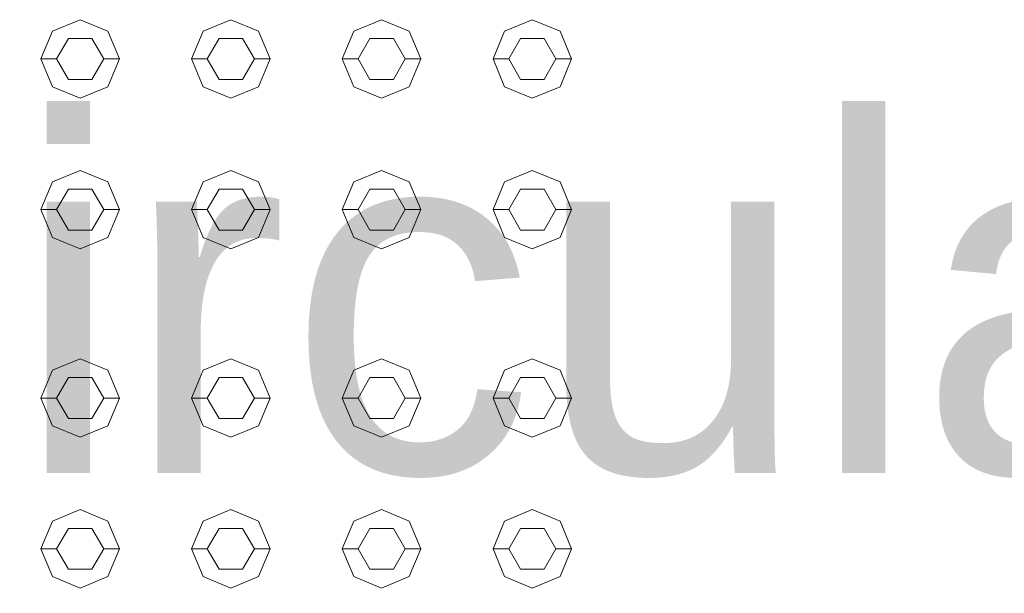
# Model space of a CAD drawing. Header units: millimetres. Extents: x 321 to 585, y -277 to 9.
# Tile 857 of 1056: x 353.163 to 353.79, y -19.491 to -19.125. Entities that reach past the tile are written whole.
import ezdxf

# ---------------------------------------------------------------- set-up
doc = ezdxf.new("R2010")
doc.units = ezdxf.units.MM
doc.header["$MEASUREMENT"] = 0
doc.linetypes.add('NULL', pattern=[0])
doc.layers.add('Ambiente-Textos', color=251, linetype='Continuous', lineweight=5)
doc.layers.add('IFC-Elemento construtivo genérico-Contorno', color=253, linetype='Continuous', lineweight=5)
doc.styles.add('Arial', font='arial.ttf')

msp = doc.modelspace()

# ---------------------------------------------------------------- linework, layer by layer
at = {"layer": 'IFC-Elemento construtivo genérico-Contorno', "lineweight": 5}
for p, q in [((353.18346, -19.13245), (353.20113, -19.12514)), ((353.18346, -19.13245), (353.20113, -19.12514)), ((353.20113, -19.12514), (353.21881, -19.13245)), ((353.20113, -19.12514), (353.21881, -19.13245)), ((353.27946, -19.13245), (353.29713, -19.12514)), ((353.27946, -19.13245), (353.29713, -19.12514)), ((353.29713, -19.12514), (353.31481, -19.13245)), ((353.29713, -19.12514), (353.31481, -19.13245)), ((353.37546, -19.13245), (353.39313, -19.12514)), ((353.37546, -19.13245), (353.39313, -19.12514)), ((353.39313, -19.12514), (353.41081, -19.13245)), ((353.39313, -19.12514), (353.41081, -19.13245)), ((353.47146, -19.13245), (353.48913, -19.12514)), ((353.47146, -19.13245), (353.48913, -19.12514)), ((353.48913, -19.12514), (353.50681, -19.13245)), ((353.48913, -19.12514), (353.50681, -19.13245)), ((353.17613, -19.15014), (353.18346, -19.13245)), ((353.17613, -19.15014), (353.18346, -19.13245)), ((353.21881, -19.13245), (353.22613, -19.15014)), ((353.21881, -19.13245), (353.22613, -19.15014)), ((353.27213, -19.15014), (353.27946, -19.13245)), ((353.27213, -19.15014), (353.27946, -19.13245)), ((353.31481, -19.13245), (353.32213, -19.15014)), ((353.31481, -19.13245), (353.32213, -19.15014)), ((353.36813, -19.15014), (353.37546, -19.13245)), ((353.36813, -19.15014), (353.37546, -19.13245)), ((353.41081, -19.13245), (353.41813, -19.15014)), ((353.41081, -19.13245), (353.41813, -19.15014)), ((353.46413, -19.15014), (353.47146, -19.13245)), ((353.46413, -19.15014), (353.47146, -19.13245)), ((353.50681, -19.13245), (353.51413, -19.15014)), ((353.50681, -19.13245), (353.51413, -19.15014)), ((353.18613, -19.15014), (353.19363, -19.13714)), ((353.18613, -19.15014), (353.19363, -19.13714)), ((353.19363, -19.13714), (353.20863, -19.13714)), ((353.19363, -19.13714), (353.20863, -19.13714)), ((353.20863, -19.13714), (353.21613, -19.15014)), ((353.20863, -19.13714), (353.21613, -19.15014)), ((353.28213, -19.15014), (353.28963, -19.13714)), ((353.28213, -19.15014), (353.28963, -19.13714)), ((353.28963, -19.13714), (353.30463, -19.13714)), ((353.28963, -19.13714), (353.30463, -19.13714)), ((353.30463, -19.13714), (353.31213, -19.15014)), ((353.30463, -19.13714), (353.31213, -19.15014)), ((353.37813, -19.15014), (353.38563, -19.13714)), ((353.37813, -19.15014), (353.38563, -19.13714)), ((353.38563, -19.13714), (353.40063, -19.13714)), ((353.38563, -19.13714), (353.40063, -19.13714)), ((353.40063, -19.13714), (353.40813, -19.15014)), ((353.40063, -19.13714), (353.40813, -19.15014)), ((353.47413, -19.15014), (353.48163, -19.13714)), ((353.47413, -19.15014), (353.48163, -19.13714)), ((353.48163, -19.13714), (353.49663, -19.13714)), ((353.48163, -19.13714), (353.49663, -19.13714)), ((353.49663, -19.13714), (353.50413, -19.15014)), ((353.49663, -19.13714), (353.50413, -19.15014)), ((353.17613, -19.15014), (353.18613, -19.15014)), ((353.17613, -19.15014), (353.18346, -19.16781)), ((353.17613, -19.15014), (353.18613, -19.15014)), ((353.17613, -19.15014), (353.18346, -19.16781)), ((353.18613, -19.15014), (353.19363, -19.16313)), ((353.18613, -19.15014), (353.19363, -19.16313)), ((353.20863, -19.16313), (353.21613, -19.15014)), ((353.20863, -19.16313), (353.21613, -19.15014)), ((353.21613, -19.15014), (353.22613, -19.15014)), ((353.21613, -19.15014), (353.22613, -19.15014)), ((353.21881, -19.16781), (353.22613, -19.15014)), ((353.21881, -19.16781), (353.22613, -19.15014)), ((353.27213, -19.15014), (353.28213, -19.15014)), ((353.27213, -19.15014), (353.27946, -19.16781)), ((353.27213, -19.15014), (353.28213, -19.15014)), ((353.27213, -19.15014), (353.27946, -19.16781)), ((353.28213, -19.15014), (353.28963, -19.16313)), ((353.28213, -19.15014), (353.28963, -19.16313)), ((353.30463, -19.16313), (353.31213, -19.15014)), ((353.30463, -19.16313), (353.31213, -19.15014)), ((353.31213, -19.15014), (353.32213, -19.15014)), ((353.31213, -19.15014), (353.32213, -19.15014)), ((353.31481, -19.16781), (353.32213, -19.15014)), ((353.31481, -19.16781), (353.32213, -19.15014)), ((353.36813, -19.15014), (353.37813, -19.15014)), ((353.36813, -19.15014), (353.37546, -19.16781)), ((353.36813, -19.15014), (353.37813, -19.15014)), ((353.36813, -19.15014), (353.37546, -19.16781)), ((353.37813, -19.15014), (353.38563, -19.16313)), ((353.37813, -19.15014), (353.38563, -19.16313)), ((353.40063, -19.16313), (353.40813, -19.15014)), ((353.40063, -19.16313), (353.40813, -19.15014)), ((353.40813, -19.15014), (353.41813, -19.15014)), ((353.40813, -19.15014), (353.41813, -19.15014)), ((353.41081, -19.16781), (353.41813, -19.15014)), ((353.41081, -19.16781), (353.41813, -19.15014)), ((353.46413, -19.15014), (353.47413, -19.15014)), ((353.46413, -19.15014), (353.47146, -19.16781)), ((353.46413, -19.15014), (353.47413, -19.15014)), ((353.46413, -19.15014), (353.47146, -19.16781)), ((353.47413, -19.15014), (353.48163, -19.16313)), ((353.47413, -19.15014), (353.48163, -19.16313)), ((353.49663, -19.16313), (353.50413, -19.15014)), ((353.49663, -19.16313), (353.50413, -19.15014)), ((353.50413, -19.15014), (353.51413, -19.15014)), ((353.50413, -19.15014), (353.51413, -19.15014)), ((353.50681, -19.16781), (353.51413, -19.15014)), ((353.50681, -19.16781), (353.51413, -19.15014)), ((353.19363, -19.16313), (353.20863, -19.16313)), ((353.19363, -19.16313), (353.20863, -19.16313)), ((353.28963, -19.16313), (353.30463, -19.16313)), ((353.28963, -19.16313), (353.30463, -19.16313)), ((353.38563, -19.16313), (353.40063, -19.16313)), ((353.38563, -19.16313), (353.40063, -19.16313)), ((353.48163, -19.16313), (353.49663, -19.16313)), ((353.48163, -19.16313), (353.49663, -19.16313)), ((353.18346, -19.16781), (353.20113, -19.17514)), ((353.18346, -19.16781), (353.20113, -19.17514)), ((353.20113, -19.17514), (353.21881, -19.16781)), ((353.20113, -19.17514), (353.21881, -19.16781)), ((353.27946, -19.16781), (353.29713, -19.17514)), ((353.27946, -19.16781), (353.29713, -19.17514)), ((353.29713, -19.17514), (353.31481, -19.16781)), ((353.29713, -19.17514), (353.31481, -19.16781)), ((353.37546, -19.16781), (353.39313, -19.17514)), ((353.37546, -19.16781), (353.39313, -19.17514)), ((353.39313, -19.17514), (353.41081, -19.16781)), ((353.39313, -19.17514), (353.41081, -19.16781)), ((353.47146, -19.16781), (353.48913, -19.17514)), ((353.47146, -19.16781), (353.48913, -19.17514)), ((353.48913, -19.17514), (353.50681, -19.16781)), ((353.48913, -19.17514), (353.50681, -19.16781)), ((353.18346, -19.22846), (353.20113, -19.22114)), ((353.18346, -19.22846), (353.20113, -19.22114)), ((353.20113, -19.22114), (353.21881, -19.22846)), ((353.20113, -19.22114), (353.21881, -19.22846)), ((353.27946, -19.22846), (353.29713, -19.22114)), ((353.27946, -19.22846), (353.29713, -19.22114)), ((353.29713, -19.22114), (353.31481, -19.22846)), ((353.29713, -19.22114), (353.31481, -19.22846)), ((353.37546, -19.22846), (353.39313, -19.22114)), ((353.37546, -19.22846), (353.39313, -19.22114)), ((353.39313, -19.22114), (353.41081, -19.22846)), ((353.39313, -19.22114), (353.41081, -19.22846)), ((353.47146, -19.22846), (353.48913, -19.22114)), ((353.47146, -19.22846), (353.48913, -19.22114)), ((353.48913, -19.22114), (353.50681, -19.22846)), ((353.48913, -19.22114), (353.50681, -19.22846)), ((353.17613, -19.24614), (353.18346, -19.22846)), ((353.17613, -19.24614), (353.18346, -19.22846)), ((353.21881, -19.22846), (353.22613, -19.24614)), ((353.21881, -19.22846), (353.22613, -19.24614)), ((353.27213, -19.24614), (353.27946, -19.22846)), ((353.27213, -19.24614), (353.27946, -19.22846)), ((353.31481, -19.22846), (353.32213, -19.24614)), ((353.31481, -19.22846), (353.32213, -19.24614)), ((353.36813, -19.24614), (353.37546, -19.22846)), ((353.36813, -19.24614), (353.37546, -19.22846)), ((353.41081, -19.22846), (353.41813, -19.24614)), ((353.41081, -19.22846), (353.41813, -19.24614)), ((353.46413, -19.24614), (353.47146, -19.22846)), ((353.46413, -19.24614), (353.47146, -19.22846)), ((353.50681, -19.22846), (353.51413, -19.24614)), ((353.50681, -19.22846), (353.51413, -19.24614)), ((353.18613, -19.24614), (353.19363, -19.23315)), ((353.18613, -19.24614), (353.19363, -19.23315)), ((353.19363, -19.23315), (353.20863, -19.23315)), ((353.19363, -19.23315), (353.20863, -19.23315)), ((353.20863, -19.23315), (353.21613, -19.24614)), ((353.20863, -19.23315), (353.21613, -19.24614)), ((353.28213, -19.24614), (353.28963, -19.23315)), ((353.28213, -19.24614), (353.28963, -19.23315)), ((353.28963, -19.23315), (353.30463, -19.23315)), ((353.28963, -19.23315), (353.30463, -19.23315)), ((353.30463, -19.23315), (353.31213, -19.24614)), ((353.30463, -19.23315), (353.31213, -19.24614)), ((353.37813, -19.24614), (353.38563, -19.23315)), ((353.37813, -19.24614), (353.38563, -19.23315)), ((353.38563, -19.23315), (353.40063, -19.23315)), ((353.38563, -19.23315), (353.40063, -19.23315)), ((353.40063, -19.23315), (353.40813, -19.24614)), ((353.40063, -19.23315), (353.40813, -19.24614)), ((353.47413, -19.24614), (353.48163, -19.23315)), ((353.47413, -19.24614), (353.48163, -19.23315)), ((353.48163, -19.23315), (353.49663, -19.23315)), ((353.48163, -19.23315), (353.49663, -19.23315)), ((353.49663, -19.23315), (353.50413, -19.24614)), ((353.49663, -19.23315), (353.50413, -19.24614)), ((353.17613, -19.24614), (353.18613, -19.24614)), ((353.17613, -19.24614), (353.18346, -19.26381)), ((353.17613, -19.24614), (353.18613, -19.24614)), ((353.17613, -19.24614), (353.18346, -19.26381)), ((353.18613, -19.24614), (353.19363, -19.25912)), ((353.18613, -19.24614), (353.19363, -19.25912)), ((353.20863, -19.25912), (353.21613, -19.24614)), ((353.20863, -19.25912), (353.21613, -19.24614)), ((353.21613, -19.24614), (353.22613, -19.24614)), ((353.21613, -19.24614), (353.22613, -19.24614)), ((353.21881, -19.26381), (353.22613, -19.24614)), ((353.21881, -19.26381), (353.22613, -19.24614)), ((353.27213, -19.24614), (353.28213, -19.24614)), ((353.27213, -19.24614), (353.27946, -19.26381)), ((353.27213, -19.24614), (353.28213, -19.24614)), ((353.27213, -19.24614), (353.27946, -19.26381)), ((353.28213, -19.24614), (353.28963, -19.25912)), ((353.28213, -19.24614), (353.28963, -19.25912)), ((353.30463, -19.25912), (353.31213, -19.24614)), ((353.30463, -19.25912), (353.31213, -19.24614)), ((353.31213, -19.24614), (353.32213, -19.24614)), ((353.31213, -19.24614), (353.32213, -19.24614)), ((353.31481, -19.26381), (353.32213, -19.24614)), ((353.31481, -19.26381), (353.32213, -19.24614)), ((353.36813, -19.24614), (353.37813, -19.24614)), ((353.36813, -19.24614), (353.37546, -19.26381)), ((353.36813, -19.24614), (353.37813, -19.24614)), ((353.36813, -19.24614), (353.37546, -19.26381)), ((353.37813, -19.24614), (353.38563, -19.25912)), ((353.37813, -19.24614), (353.38563, -19.25912)), ((353.40063, -19.25912), (353.40813, -19.24614)), ((353.40063, -19.25912), (353.40813, -19.24614)), ((353.40813, -19.24614), (353.41813, -19.24614)), ((353.40813, -19.24614), (353.41813, -19.24614)), ((353.41081, -19.26381), (353.41813, -19.24614)), ((353.41081, -19.26381), (353.41813, -19.24614)), ((353.46413, -19.24614), (353.47413, -19.24614)), ((353.46413, -19.24614), (353.47146, -19.26381)), ((353.46413, -19.24614), (353.47413, -19.24614)), ((353.46413, -19.24614), (353.47146, -19.26381)), ((353.47413, -19.24614), (353.48163, -19.25912)), ((353.47413, -19.24614), (353.48163, -19.25912)), ((353.49663, -19.25912), (353.50413, -19.24614)), ((353.49663, -19.25912), (353.50413, -19.24614)), ((353.50413, -19.24614), (353.51413, -19.24614)), ((353.50413, -19.24614), (353.51413, -19.24614)), ((353.50681, -19.26381), (353.51413, -19.24614)), ((353.50681, -19.26381), (353.51413, -19.24614)), ((353.19363, -19.25912), (353.20863, -19.25912)), ((353.19363, -19.25912), (353.20863, -19.25912)), ((353.28963, -19.25912), (353.30463, -19.25912)), ((353.28963, -19.25912), (353.30463, -19.25912)), ((353.38563, -19.25912), (353.40063, -19.25912)), ((353.38563, -19.25912), (353.40063, -19.25912)), ((353.48163, -19.25912), (353.49663, -19.25912)), ((353.48163, -19.25912), (353.49663, -19.25912)), ((353.18346, -19.26381), (353.20113, -19.27114)), ((353.18346, -19.26381), (353.20113, -19.27114)), ((353.20113, -19.27114), (353.21881, -19.26381)), ((353.20113, -19.27114), (353.21881, -19.26381)), ((353.27946, -19.26381), (353.29713, -19.27114)), ((353.27946, -19.26381), (353.29713, -19.27114)), ((353.29713, -19.27114), (353.31481, -19.26381)), ((353.29713, -19.27114), (353.31481, -19.26381)), ((353.37546, -19.26381), (353.39313, -19.27114)), ((353.37546, -19.26381), (353.39313, -19.27114)), ((353.39313, -19.27114), (353.41081, -19.26381)), ((353.39313, -19.27114), (353.41081, -19.26381)), ((353.47146, -19.26381), (353.48913, -19.27114)), ((353.47146, -19.26381), (353.48913, -19.27114)), ((353.48913, -19.27114), (353.50681, -19.26381)), ((353.48913, -19.27114), (353.50681, -19.26381)), ((353.18346, -19.34846), (353.20113, -19.34114)), ((353.18346, -19.34846), (353.20113, -19.34114)), ((353.20113, -19.34114), (353.21881, -19.34846)), ((353.20113, -19.34114), (353.21881, -19.34846)), ((353.27946, -19.34846), (353.29713, -19.34114)), ((353.27946, -19.34846), (353.29713, -19.34114)), ((353.29713, -19.34114), (353.31481, -19.34846)), ((353.29713, -19.34114), (353.31481, -19.34846)), ((353.37546, -19.34846), (353.39313, -19.34114)), ((353.37546, -19.34846), (353.39313, -19.34114)), ((353.39313, -19.34114), (353.41081, -19.34846)), ((353.39313, -19.34114), (353.41081, -19.34846)), ((353.47146, -19.34846), (353.48913, -19.34114)), ((353.47146, -19.34846), (353.48913, -19.34114)), ((353.48913, -19.34114), (353.50681, -19.34846)), ((353.48913, -19.34114), (353.50681, -19.34846)), ((353.17613, -19.36614), (353.18346, -19.34846)), ((353.17613, -19.36614), (353.18346, -19.34846)), ((353.18613, -19.36614), (353.19363, -19.35315)), ((353.18613, -19.36614), (353.19363, -19.35315)), ((353.19363, -19.35315), (353.20863, -19.35315)), ((353.19363, -19.35315), (353.20863, -19.35315)), ((353.20863, -19.35315), (353.21613, -19.36614)), ((353.20863, -19.35315), (353.21613, -19.36614)), ((353.21881, -19.34846), (353.22613, -19.36614)), ((353.21881, -19.34846), (353.22613, -19.36614)), ((353.27213, -19.36614), (353.27946, -19.34846)), ((353.27213, -19.36614), (353.27946, -19.34846)), ((353.28213, -19.36614), (353.28963, -19.35315)), ((353.28213, -19.36614), (353.28963, -19.35315)), ((353.28963, -19.35315), (353.30463, -19.35315)), ((353.28963, -19.35315), (353.30463, -19.35315)), ((353.30463, -19.35315), (353.31213, -19.36614)), ((353.30463, -19.35315), (353.31213, -19.36614)), ((353.31481, -19.34846), (353.32213, -19.36614)), ((353.31481, -19.34846), (353.32213, -19.36614)), ((353.36813, -19.36614), (353.37546, -19.34846)), ((353.36813, -19.36614), (353.37546, -19.34846)), ((353.37813, -19.36614), (353.38563, -19.35315)), ((353.37813, -19.36614), (353.38563, -19.35315)), ((353.38563, -19.35315), (353.40063, -19.35315)), ((353.38563, -19.35315), (353.40063, -19.35315)), ((353.40063, -19.35315), (353.40813, -19.36614)), ((353.40063, -19.35315), (353.40813, -19.36614)), ((353.41081, -19.34846), (353.41813, -19.36614)), ((353.41081, -19.34846), (353.41813, -19.36614)), ((353.46413, -19.36614), (353.47146, -19.34846)), ((353.46413, -19.36614), (353.47146, -19.34846)), ((353.47413, -19.36614), (353.48163, -19.35315)), ((353.47413, -19.36614), (353.48163, -19.35315)), ((353.48163, -19.35315), (353.49663, -19.35315)), ((353.48163, -19.35315), (353.49663, -19.35315)), ((353.49663, -19.35315), (353.50413, -19.36614)), ((353.49663, -19.35315), (353.50413, -19.36614)), ((353.50681, -19.34846), (353.51413, -19.36614)), ((353.50681, -19.34846), (353.51413, -19.36614)), ((353.17613, -19.36614), (353.18613, -19.36614)), ((353.17613, -19.36614), (353.18346, -19.38381)), ((353.17613, -19.36614), (353.18613, -19.36614)), ((353.17613, -19.36614), (353.18346, -19.38381)), ((353.18613, -19.36614), (353.19363, -19.37912)), ((353.18613, -19.36614), (353.19363, -19.37912)), ((353.20863, -19.37912), (353.21613, -19.36614)), ((353.20863, -19.37912), (353.21613, -19.36614)), ((353.21613, -19.36614), (353.22613, -19.36614)), ((353.21613, -19.36614), (353.22613, -19.36614)), ((353.21881, -19.38381), (353.22613, -19.36614)), ((353.21881, -19.38381), (353.22613, -19.36614)), ((353.27213, -19.36614), (353.28213, -19.36614)), ((353.27213, -19.36614), (353.27946, -19.38381)), ((353.27213, -19.36614), (353.28213, -19.36614)), ((353.27213, -19.36614), (353.27946, -19.38381)), ((353.28213, -19.36614), (353.28963, -19.37912)), ((353.28213, -19.36614), (353.28963, -19.37912)), ((353.30463, -19.37912), (353.31213, -19.36614)), ((353.30463, -19.37912), (353.31213, -19.36614)), ((353.31213, -19.36614), (353.32213, -19.36614)), ((353.31213, -19.36614), (353.32213, -19.36614)), ((353.31481, -19.38381), (353.32213, -19.36614)), ((353.31481, -19.38381), (353.32213, -19.36614)), ((353.36813, -19.36614), (353.37813, -19.36614)), ((353.36813, -19.36614), (353.37546, -19.38381)), ((353.36813, -19.36614), (353.37813, -19.36614)), ((353.36813, -19.36614), (353.37546, -19.38381)), ((353.37813, -19.36614), (353.38563, -19.37912)), ((353.37813, -19.36614), (353.38563, -19.37912)), ((353.40063, -19.37912), (353.40813, -19.36614)), ((353.40063, -19.37912), (353.40813, -19.36614)), ((353.40813, -19.36614), (353.41813, -19.36614)), ((353.40813, -19.36614), (353.41813, -19.36614)), ((353.41081, -19.38381), (353.41813, -19.36614)), ((353.41081, -19.38381), (353.41813, -19.36614)), ((353.46413, -19.36614), (353.47413, -19.36614)), ((353.46413, -19.36614), (353.47146, -19.38381)), ((353.46413, -19.36614), (353.47413, -19.36614)), ((353.46413, -19.36614), (353.47146, -19.38381)), ((353.47413, -19.36614), (353.48163, -19.37912)), ((353.47413, -19.36614), (353.48163, -19.37912)), ((353.49663, -19.37912), (353.50413, -19.36614)), ((353.49663, -19.37912), (353.50413, -19.36614)), ((353.50413, -19.36614), (353.51413, -19.36614)), ((353.50413, -19.36614), (353.51413, -19.36614)), ((353.50681, -19.38381), (353.51413, -19.36614)), ((353.50681, -19.38381), (353.51413, -19.36614)), ((353.18346, -19.38381), (353.20113, -19.39114)), ((353.18346, -19.38381), (353.20113, -19.39114)), ((353.19363, -19.37912), (353.20863, -19.37912)), ((353.19363, -19.37912), (353.20863, -19.37912)), ((353.20113, -19.39114), (353.21881, -19.38381)), ((353.20113, -19.39114), (353.21881, -19.38381)), ((353.27946, -19.38381), (353.29713, -19.39114)), ((353.27946, -19.38381), (353.29713, -19.39114)), ((353.28963, -19.37912), (353.30463, -19.37912)), ((353.28963, -19.37912), (353.30463, -19.37912)), ((353.29713, -19.39114), (353.31481, -19.38381)), ((353.29713, -19.39114), (353.31481, -19.38381)), ((353.37546, -19.38381), (353.39313, -19.39114)), ((353.37546, -19.38381), (353.39313, -19.39114)), ((353.38563, -19.37912), (353.40063, -19.37912)), ((353.38563, -19.37912), (353.40063, -19.37912)), ((353.39313, -19.39114), (353.41081, -19.38381)), ((353.39313, -19.39114), (353.41081, -19.38381)), ((353.47146, -19.38381), (353.48913, -19.39114)), ((353.47146, -19.38381), (353.48913, -19.39114)), ((353.48163, -19.37912), (353.49663, -19.37912)), ((353.48163, -19.37912), (353.49663, -19.37912)), ((353.48913, -19.39114), (353.50681, -19.38381)), ((353.48913, -19.39114), (353.50681, -19.38381)), ((353.18346, -19.44446), (353.20113, -19.43713)), ((353.18346, -19.44446), (353.20113, -19.43713)), ((353.20113, -19.43713), (353.21881, -19.44446)), ((353.20113, -19.43713), (353.21881, -19.44446)), ((353.27946, -19.44446), (353.29713, -19.43713)), ((353.27946, -19.44446), (353.29713, -19.43713)), ((353.29713, -19.43713), (353.31481, -19.44446)), ((353.29713, -19.43713), (353.31481, -19.44446)), ((353.37546, -19.44446), (353.39313, -19.43713)), ((353.37546, -19.44446), (353.39313, -19.43713)), ((353.39313, -19.43713), (353.41081, -19.44446)), ((353.39313, -19.43713), (353.41081, -19.44446)), ((353.47146, -19.44446), (353.48913, -19.43713)), ((353.47146, -19.44446), (353.48913, -19.43713)), ((353.48913, -19.43713), (353.50681, -19.44446)), ((353.48913, -19.43713), (353.50681, -19.44446)), ((353.17613, -19.46213), (353.18346, -19.44446)), ((353.17613, -19.46213), (353.18346, -19.44446)), ((353.21881, -19.44446), (353.22613, -19.46213)), ((353.21881, -19.44446), (353.22613, -19.46213)), ((353.27213, -19.46213), (353.27946, -19.44446)), ((353.27213, -19.46213), (353.27946, -19.44446)), ((353.31481, -19.44446), (353.32213, -19.46213)), ((353.31481, -19.44446), (353.32213, -19.46213)), ((353.36813, -19.46213), (353.37546, -19.44446)), ((353.36813, -19.46213), (353.37546, -19.44446)), ((353.41081, -19.44446), (353.41813, -19.46213)), ((353.41081, -19.44446), (353.41813, -19.46213)), ((353.46413, -19.46213), (353.47146, -19.44446)), ((353.46413, -19.46213), (353.47146, -19.44446)), ((353.50681, -19.44446), (353.51413, -19.46213)), ((353.50681, -19.44446), (353.51413, -19.46213)), ((353.18613, -19.46213), (353.19363, -19.44914)), ((353.18613, -19.46213), (353.19363, -19.44914)), ((353.19363, -19.44914), (353.20863, -19.44914)), ((353.19363, -19.44914), (353.20863, -19.44914)), ((353.20863, -19.44914), (353.21613, -19.46213)), ((353.20863, -19.44914), (353.21613, -19.46213)), ((353.28213, -19.46213), (353.28963, -19.44914)), ((353.28213, -19.46213), (353.28963, -19.44914)), ((353.28963, -19.44914), (353.30463, -19.44914)), ((353.28963, -19.44914), (353.30463, -19.44914)), ((353.30463, -19.44914), (353.31213, -19.46213)), ((353.30463, -19.44914), (353.31213, -19.46213)), ((353.37813, -19.46213), (353.38563, -19.44914)), ((353.37813, -19.46213), (353.38563, -19.44914)), ((353.38563, -19.44914), (353.40063, -19.44914)), ((353.38563, -19.44914), (353.40063, -19.44914)), ((353.40063, -19.44914), (353.40813, -19.46213)), ((353.40063, -19.44914), (353.40813, -19.46213)), ((353.47413, -19.46213), (353.48163, -19.44914)), ((353.47413, -19.46213), (353.48163, -19.44914)), ((353.48163, -19.44914), (353.49663, -19.44914)), ((353.48163, -19.44914), (353.49663, -19.44914)), ((353.49663, -19.44914), (353.50413, -19.46213)), ((353.49663, -19.44914), (353.50413, -19.46213)), ((353.17613, -19.46213), (353.18613, -19.46213)), ((353.17613, -19.46213), (353.18346, -19.47982)), ((353.17613, -19.46213), (353.18613, -19.46213)), ((353.17613, -19.46213), (353.18346, -19.47982)), ((353.18613, -19.46213), (353.19363, -19.47513)), ((353.18613, -19.46213), (353.19363, -19.47513)), ((353.20863, -19.47513), (353.21613, -19.46213)), ((353.20863, -19.47513), (353.21613, -19.46213)), ((353.21613, -19.46213), (353.22613, -19.46213)), ((353.21613, -19.46213), (353.22613, -19.46213)), ((353.21881, -19.47982), (353.22613, -19.46213)), ((353.21881, -19.47982), (353.22613, -19.46213)), ((353.27213, -19.46213), (353.28213, -19.46213)), ((353.27213, -19.46213), (353.27946, -19.47982)), ((353.27213, -19.46213), (353.28213, -19.46213)), ((353.27213, -19.46213), (353.27946, -19.47982)), ((353.28213, -19.46213), (353.28963, -19.47513)), ((353.28213, -19.46213), (353.28963, -19.47513)), ((353.30463, -19.47513), (353.31213, -19.46213)), ((353.30463, -19.47513), (353.31213, -19.46213)), ((353.31213, -19.46213), (353.32213, -19.46213)), ((353.31213, -19.46213), (353.32213, -19.46213)), ((353.31481, -19.47982), (353.32213, -19.46213)), ((353.31481, -19.47982), (353.32213, -19.46213)), ((353.36813, -19.46213), (353.37813, -19.46213)), ((353.36813, -19.46213), (353.37546, -19.47982)), ((353.36813, -19.46213), (353.37813, -19.46213)), ((353.36813, -19.46213), (353.37546, -19.47982)), ((353.37813, -19.46213), (353.38563, -19.47513)), ((353.37813, -19.46213), (353.38563, -19.47513)), ((353.40063, -19.47513), (353.40813, -19.46213)), ((353.40063, -19.47513), (353.40813, -19.46213)), ((353.40813, -19.46213), (353.41813, -19.46213)), ((353.40813, -19.46213), (353.41813, -19.46213)), ((353.41081, -19.47982), (353.41813, -19.46213)), ((353.41081, -19.47982), (353.41813, -19.46213)), ((353.46413, -19.46213), (353.47413, -19.46213)), ((353.46413, -19.46213), (353.47146, -19.47982)), ((353.46413, -19.46213), (353.47413, -19.46213)), ((353.46413, -19.46213), (353.47146, -19.47982)), ((353.47413, -19.46213), (353.48163, -19.47513)), ((353.47413, -19.46213), (353.48163, -19.47513)), ((353.49663, -19.47513), (353.50413, -19.46213)), ((353.49663, -19.47513), (353.50413, -19.46213)), ((353.50413, -19.46213), (353.51413, -19.46213)), ((353.50413, -19.46213), (353.51413, -19.46213)), ((353.50681, -19.47982), (353.51413, -19.46213)), ((353.50681, -19.47982), (353.51413, -19.46213)), ((353.19363, -19.47513), (353.20863, -19.47513)), ((353.19363, -19.47513), (353.20863, -19.47513)), ((353.28963, -19.47513), (353.30463, -19.47513)), ((353.28963, -19.47513), (353.30463, -19.47513)), ((353.38563, -19.47513), (353.40063, -19.47513)), ((353.38563, -19.47513), (353.40063, -19.47513)), ((353.48163, -19.47513), (353.49663, -19.47513)), ((353.48163, -19.47513), (353.49663, -19.47513)), ((353.18346, -19.47982), (353.20113, -19.48713)), ((353.18346, -19.47982), (353.20113, -19.48713)), ((353.20113, -19.48713), (353.21881, -19.47982)), ((353.20113, -19.48713), (353.21881, -19.47982)), ((353.27946, -19.47982), (353.29713, -19.48713)), ((353.27946, -19.47982), (353.29713, -19.48713)), ((353.29713, -19.48713), (353.31481, -19.47982)), ((353.29713, -19.48713), (353.31481, -19.47982)), ((353.37546, -19.47982), (353.39313, -19.48713)), ((353.37546, -19.47982), (353.39313, -19.48713)), ((353.39313, -19.48713), (353.41081, -19.47982)), ((353.39313, -19.48713), (353.41081, -19.47982)), ((353.47146, -19.47982), (353.48913, -19.48713)), ((353.47146, -19.47982), (353.48913, -19.48713)), ((353.48913, -19.48713), (353.50681, -19.47982)), ((353.48913, -19.48713), (353.50681, -19.47982))]:
    msp.add_line(p, q, dxfattribs=at)

# ---------------------------------------------------------------- texts
at = {"layer": 'Ambiente-Textos', "color": 7, "linetype": 'NULL', "lineweight": 5, "insert": (353.67411, -19.48314), "char_height": 0.225, "width": 3.0295884, "attachment_point": 8, "line_spacing_factor": 0.9, "style": 'Arial'}
msp.add_mtext('Circulação', dxfattribs=at)

doc.saveas('drawing.dxf')
